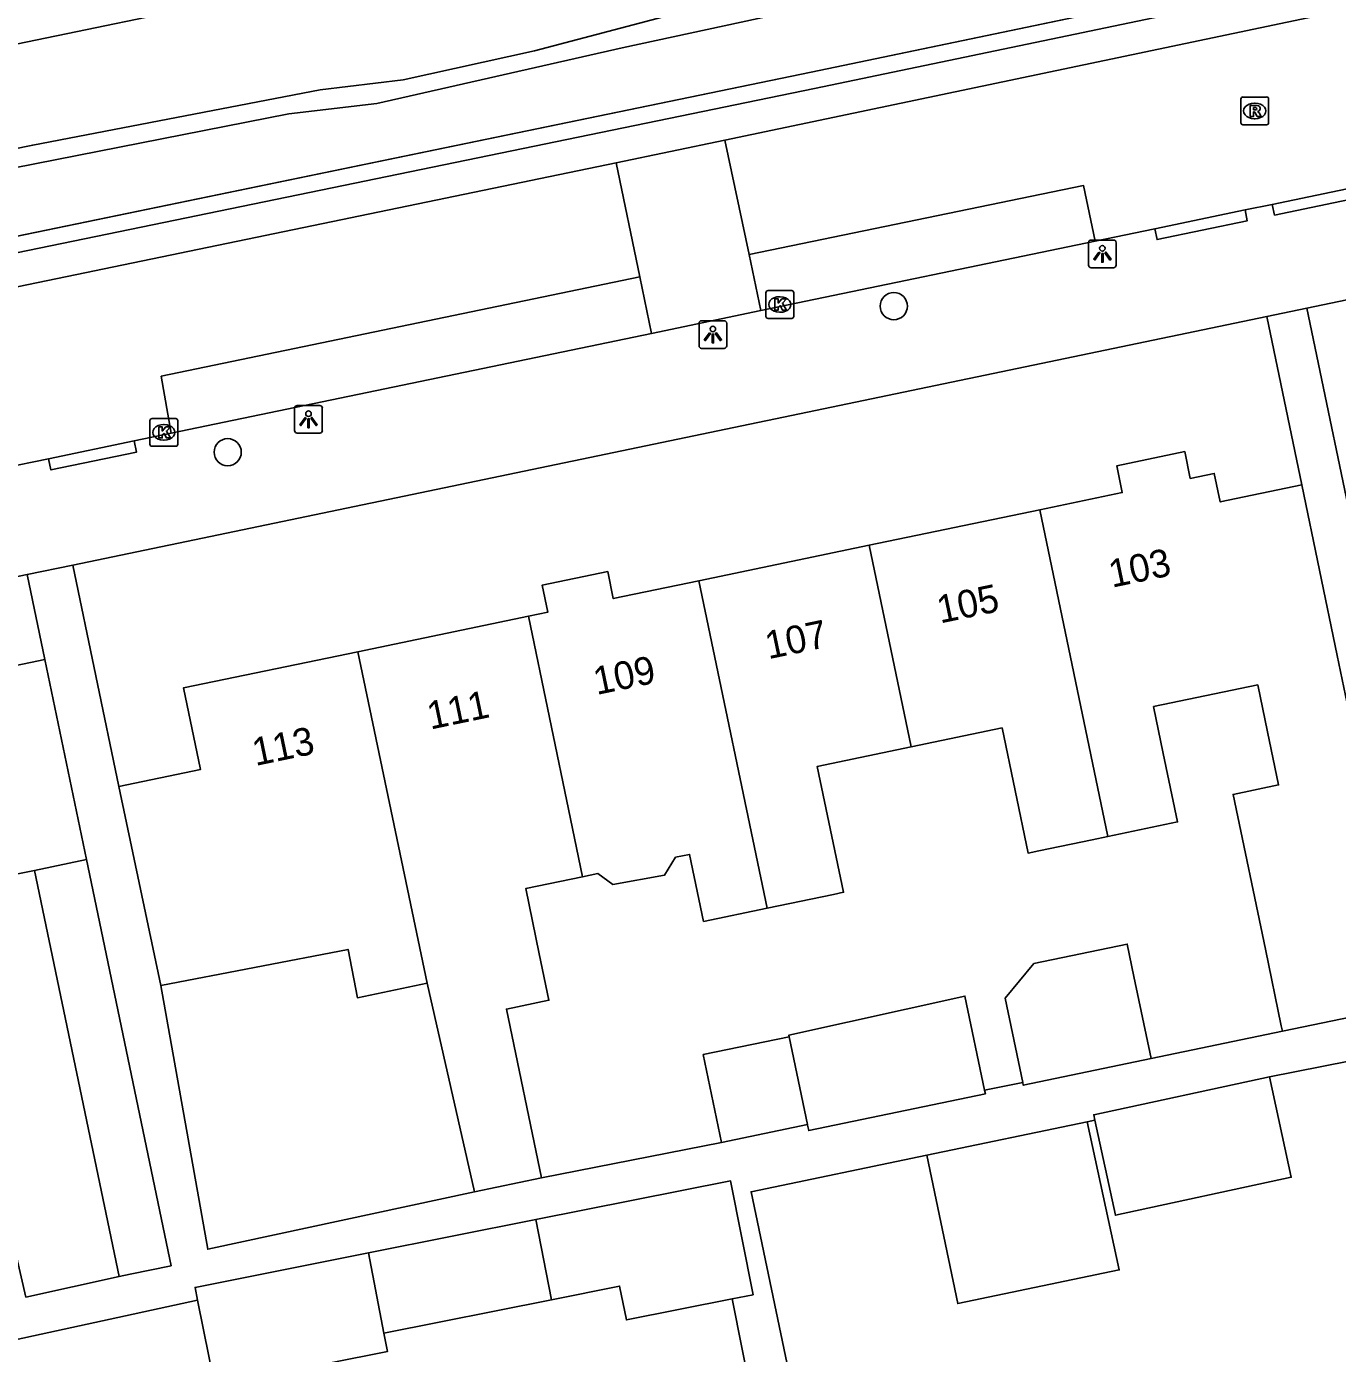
# Model space of a CAD drawing. Extents: x 162990 to 165007, y 383433 to 384336.
# Drawn here: x 163623.38 to 163670.56, y 384042.48 to 384090.25 of the extents above; entities that cross this region are included whole.
import ezdxf

# ---------------------------------------------------------------- set-up
doc = ezdxf.new("R2010")
doc.units = 0
for name, color, linetype in [('IMGEO_Boom', 7, 'Continuous'), ('IMGEO_Greppel_droge_sloot', 7, 'Continuous'), ('IMGEO_Haag', 7, 'Continuous'), ('IMGEO_Hek', 7, 'Continuous'), ('IMGEO_Kolk', 7, 'Continuous'), ('IMGEO_Lichtpunt', 7, 'Continuous'), ('IMGEO_Pand', 7, 'Continuous'), ('IMGEO_Pand_nummerreeks', 7, 'Continuous'), ('IMGEO_Rijbaan_lokaal_gesloten', 7, 'Continuous'), ('IMGEO_Rijbaan_lokaal_open', 7, 'Continuous'), ('IMGEO_Rioolput', 7, 'Continuous'), ('IMGEO_Spoor', 7, 'Continuous'), ('IMGEO_Spoorbaan_halfverhard', 7, 'Continuous'), ('IMGEO_Voetpad_open', 7, 'Continuous')]:
    doc.layers.add(name, color=color, linetype=linetype)

msp = doc.modelspace()

# ---------------------------------------------------------------- linework, layer by layer
at = {"layer": 'IMGEO_Boom'}
for centre in [(163654.591, 384080.187), (163630.617, 384074.928)]:
    msp.add_circle(centre, 0.489, dxfattribs=at)
at = {"layer": 'IMGEO_Greppel_droge_sloot'}
for points in [[(163576.539, 384075.585), (163580.225, 384075.843), (163582.595, 384076.149), (163591.319, 384078.544), (163611.48, 384082.911), (163632.818, 384087.115), (163635.979, 384087.485), (163644.815, 384089.481), (163662.394, 384093.293), (163672.09, 384095.145), (163681.423, 384097.117), (163695.738, 384099.89), (163713.242, 384103.924), (163722.892, 384105.78), (163747.271, 384110.947), (163764.809, 384114.316), (163834.463, 384129.25), (163837.931, 384129.88), (163838.592, 384129.42), (163838.715, 384128.865), (163838.4, 384128.258), (163837.828, 384127.908), (163837.073, 384127.674), (163829.276, 384125.722)], [(163829.276, 384125.722), (163820.911, 384123.918), (163796.575, 384118.842), (163721.236, 384103.128), (163651.615, 384088.607), (163609.784, 384079.965), (163577.034, 384073.199)]]:
    msp.add_lwpolyline(points, dxfattribs=at)
at = {"layer": 'IMGEO_Haag'}
msp.add_lwpolyline([(163408.734, 384037.023), (163409.522, 384037.258), (163419.713, 384040.294), (163422.158, 384040.849), (163459.771, 384048.486), (163651.736, 384088.019), (163830.895, 384125.387)], dxfattribs=at)
at = {"layer": 'IMGEO_Hek'}
msp.add_lwpolyline([(163830.751, 384125.97), (163651.615, 384088.607), (163494.89, 384056.228), (163459.651, 384049.074)], dxfattribs=at)
at = {"layer": 'IMGEO_Kolk'}
for p, q in [((163649.989, 384079.82), (163649.989, 384080.672)), ((163650.064, 384080.746), (163650.916, 384080.746)), ((163650.477, 384080.526), (163650.502, 384080.526)), ((163650.99, 384080.672), (163650.99, 384079.82)), ((163650.5, 384079.966), (163650.475, 384079.966)), ((163650.916, 384079.746), (163650.064, 384079.746)), ((163627.818, 384075.216), (163627.818, 384076.068)), ((163627.893, 384076.142), (163628.745, 384076.142)), ((163628.819, 384076.068), (163628.819, 384075.216)), ((163628.306, 384075.922), (163628.331, 384075.922)), ((163628.745, 384075.142), (163627.893, 384075.142)), ((163628.329, 384075.362), (163628.304, 384075.362))]:
    msp.add_line(p, q, dxfattribs=at)
for points in [[(163649.989, 384079.82), (163649.989, 384080.672)], [(163650.064, 384080.746), (163650.916, 384080.746)], [(163650.31, 384080.446), (163650.433, 384080.446), (163650.433, 384080.295), (163650.563, 384080.446), (163650.727, 384080.446), (163650.581, 384080.295), (163650.734, 384080.046), (163650.582, 384080.046), (163650.497, 384080.21), (163650.433, 384080.143), (163650.433, 384080.046), (163650.31, 384080.046), (163650.31, 384080.446)], [(163650.99, 384080.672), (163650.99, 384079.82)], [(163650.916, 384079.746), (163650.064, 384079.746)], [(163627.818, 384075.216), (163627.818, 384076.068)], [(163627.893, 384076.142), (163628.745, 384076.142)], [(163628.819, 384076.068), (163628.819, 384075.216)], [(163628.139, 384075.842), (163628.262, 384075.842), (163628.262, 384075.691), (163628.392, 384075.842), (163628.556, 384075.842), (163628.41, 384075.691), (163628.563, 384075.442), (163628.411, 384075.442), (163628.326, 384075.606), (163628.262, 384075.539), (163628.262, 384075.442), (163628.139, 384075.442), (163628.139, 384075.842)], [(163628.745, 384075.142), (163627.893, 384075.142)]]:
    msp.add_lwpolyline(points, dxfattribs=at)
for centre, start, end in [((163650.066, 384080.67), 91.552, 178.448), ((163650.066, 384080.67), 91.552, 178.448), ((163650.914, 384080.67), 1.552, 88.448), ((163650.914, 384080.67), 1.552, 88.448), ((163650.066, 384079.822), 181.552, 268.448), ((163650.066, 384079.822), 181.552, 268.448), ((163650.914, 384079.822), 271.552, 358.448), ((163650.914, 384079.822), 271.552, 358.448), ((163627.895, 384076.066), 91.552, 178.448), ((163627.895, 384076.066), 91.552, 178.448), ((163628.743, 384076.066), 1.552, 88.448), ((163628.743, 384076.066), 1.552, 88.448), ((163627.895, 384075.218), 181.552, 268.448), ((163627.895, 384075.218), 181.552, 268.448), ((163628.743, 384075.218), 271.552, 358.448), ((163628.743, 384075.218), 271.552, 358.448)]:
    msp.add_arc(centre, 0.0765, start, end, dxfattribs=at)
for centre, major_axis, ratio, start_param, end_param in [((163650.476, 384080.246), (-0.387, 0.002), 0.722429, 4.712389, 7.853982), ((163650.501, 384080.246), (-0.39, 0.002), 0.717154, 1.570796, 4.712389), ((163628.305, 384075.642), (-0.387, 0.002), 0.722429, 4.712389, 7.853982), ((163628.33, 384075.642), (-0.39, 0.002), 0.717154, 1.570796, 4.712389)]:
    msp.add_ellipse(centre, major_axis=major_axis, ratio=ratio, start_param=start_param, end_param=end_param, dxfattribs=at)
at = {"layer": 'IMGEO_Lichtpunt'}
for p, q in [((163661.599, 384082.472), (163661.599, 384081.665)), ((163661.599, 384082.472), (163661.599, 384081.665)), ((163662.501, 384082.567), (163661.693, 384082.567)), ((163662.501, 384082.567), (163661.693, 384082.567)), ((163662.595, 384081.665), (163662.595, 384082.472)), ((163662.595, 384081.665), (163662.595, 384082.472)), ((163661.693, 384081.571), (163662.501, 384081.571)), ((163661.693, 384081.571), (163662.501, 384081.571)), ((163647.581, 384079.568), (163647.581, 384078.761)), ((163647.581, 384079.568), (163647.581, 384078.761)), ((163648.483, 384079.663), (163647.675, 384079.663)), ((163648.483, 384079.663), (163647.675, 384079.663)), ((163648.577, 384078.761), (163648.577, 384079.568)), ((163648.577, 384078.761), (163648.577, 384079.568)), ((163647.675, 384078.667), (163648.483, 384078.667)), ((163647.675, 384078.667), (163648.483, 384078.667)), ((163633.929, 384076.611), (163633.121, 384076.611)), ((163633.929, 384076.611), (163633.121, 384076.611)), ((163633.027, 384076.516), (163633.027, 384075.709)), ((163633.027, 384076.516), (163633.027, 384075.709)), ((163634.023, 384075.709), (163634.023, 384076.516)), ((163634.023, 384075.709), (163634.023, 384076.516)), ((163633.121, 384075.615), (163633.929, 384075.615)), ((163633.121, 384075.615), (163633.929, 384075.615))]:
    msp.add_line(p, q, dxfattribs=at)
for points in [[(163661.973, 384082.136), (163662.012, 384082.108), (163661.824, 384081.846), (163661.786, 384081.873), (163661.973, 384082.136)], [(163662.075, 384082.088), (163662.122, 384082.088), (163662.122, 384081.766), (163662.075, 384081.766), (163662.075, 384082.088)], [(163662.185, 384082.108), (163662.223, 384082.135), (163662.41, 384081.873), (163662.371, 384081.845), (163662.185, 384082.108)], [(163647.955, 384079.232), (163647.994, 384079.204), (163647.806, 384078.942), (163647.768, 384078.969), (163647.955, 384079.232)], [(163648.057, 384079.184), (163648.104, 384079.184), (163648.104, 384078.862), (163648.057, 384078.862), (163648.057, 384079.184)], [(163648.167, 384079.204), (163648.205, 384079.231), (163648.392, 384078.969), (163648.353, 384078.941), (163648.167, 384079.204)], [(163633.401, 384076.18), (163633.44, 384076.152), (163633.252, 384075.89), (163633.214, 384075.917), (163633.401, 384076.18)], [(163633.503, 384076.132), (163633.55, 384076.132), (163633.55, 384075.81), (163633.503, 384075.81), (163633.503, 384076.132)], [(163633.613, 384076.152), (163633.651, 384076.179), (163633.838, 384075.917), (163633.799, 384075.889), (163633.613, 384076.152)]]:
    msp.add_lwpolyline(points, dxfattribs=at)
for centre in [(163662.098, 384082.27), (163648.08, 384079.366), (163633.526, 384076.314)]:
    msp.add_circle(centre, 0.0994, dxfattribs=at)
for centre, start, end in [((163661.693, 384082.472), 90, 180), ((163661.693, 384082.472), 90, 180), ((163662.501, 384082.472), 0, 90), ((163662.501, 384082.472), 0, 90), ((163661.693, 384081.665), 180, 270), ((163661.693, 384081.665), 180, 270), ((163662.501, 384081.665), 270, 0), ((163662.501, 384081.665), 270, 360), ((163647.675, 384079.568), 90, 180), ((163647.675, 384079.568), 90, 180), ((163648.483, 384079.568), 0, 90), ((163648.483, 384079.568), 0, 90), ((163647.675, 384078.761), 180, 270), ((163647.675, 384078.761), 180, 270), ((163648.483, 384078.761), 270, 0), ((163648.483, 384078.761), 270, 360), ((163633.121, 384076.516), 90, 180), ((163633.121, 384076.516), 90, 180), ((163633.929, 384076.516), 0, 90), ((163633.929, 384076.516), 0, 90), ((163633.121, 384075.709), 180, 270), ((163633.121, 384075.709), 180, 270), ((163633.929, 384075.709), 270, 0), ((163633.929, 384075.709), 270, 360)]:
    msp.add_arc(centre, 0.0946, start, end, dxfattribs=at)
at = {"layer": 'IMGEO_Pand'}
for points in [[(163669.273, 384073.751), (163666.339, 384073.14), (163666.126, 384074.165), (163665.263, 384073.985), (163665.063, 384074.949), (163662.616, 384074.437), (163662.816, 384073.476), (163659.843, 384072.857)], [(163669.273, 384073.751), (163670.546, 384067.609), (163671.565, 384062.714), (163673.162, 384055.038), (163668.578, 384054.083)], [(163659.843, 384072.857), (163653.707, 384071.579)], [(163659.843, 384072.857), (163662.293, 384061.096)], [(163653.707, 384071.579), (163647.574, 384070.303)], [(163653.707, 384071.579), (163655.219, 384064.321)], [(163647.574, 384070.303), (163644.494, 384069.661), (163644.293, 384070.631), (163641.933, 384070.139), (163642.135, 384069.17), (163641.439, 384069.025)], [(163650.028, 384058.513), (163647.574, 384070.303)], [(163641.439, 384069.025), (163635.305, 384067.748)], [(163641.439, 384069.025), (163642.959, 384061.725), (163643.392, 384059.647)], [(163635.305, 384067.748), (163629.026, 384066.441), (163629.637, 384063.504), (163626.7, 384062.893)], [(163635.305, 384067.748), (163637.792, 384055.812)], [(163624.036, 384067.466), (163615.068, 384065.599)], [(163624.036, 384067.466), (163625.055, 384062.571), (163625.535, 384060.264)], [(163662.293, 384061.096), (163664.803, 384061.618), (163664.291, 384064.084), (163663.94, 384065.774), (163667.693, 384066.554), (163668.044, 384064.864), (163668.442, 384062.95), (163666.801, 384062.609), (163667.963, 384057.035), (163668.537, 384054.279), (163668.578, 384054.083)], [(163655.219, 384064.321), (163658.489, 384065.001), (163659.425, 384060.5), (163659.806, 384060.579), (163661.734, 384060.98), (163662.293, 384061.096)], [(163650.028, 384058.513), (163652.417, 384059.01), (163652.781, 384059.086), (163651.838, 384063.617), (163655.219, 384064.321)], [(163628.216, 384055.732), (163626.7, 384062.893)], [(163643.392, 384059.647), (163643.934, 384059.76), (163644.478, 384059.369), (163646.339, 384059.707), (163646.74, 384060.347), (163647.243, 384060.451), (163647.746, 384058.038), (163650.028, 384058.513)], [(163623.669, 384059.875), (163622.828, 384059.7), (163619.451, 384058.997), (163620.46, 384054.633), (163620.987, 384054.754), (163623.355, 384044.505)], [(163623.669, 384059.875), (163625.535, 384060.264)], [(163626.714, 384045.25), (163623.669, 384059.875)], [(163625.535, 384060.264), (163628.58, 384045.639), (163627.112, 384045.333), (163626.714, 384045.25)], [(163641.913, 384048.809), (163640.648, 384054.883), (163642.18, 384055.202), (163641.832, 384056.872), (163641.343, 384059.22), (163643.392, 384059.647)], [(163628.216, 384055.732), (163634.948, 384057.032), (163635.285, 384055.287), (163637.792, 384055.812)], [(163663.851, 384053.098), (163663.235, 384056.05), (163662.991, 384057.22), (163659.633, 384056.521), (163658.6, 384055.274), (163659.233, 384052.235)], [(163637.792, 384055.812), (163639.499, 384048.306)], [(163657.859, 384051.963), (163657.153, 384055.351), (163650.812, 384053.938), (163650.823, 384053.887)], [(163650.823, 384053.887), (163647.731, 384053.243), (163648.39, 384050.078)], [(163650.823, 384053.887), (163651.482, 384050.722)], [(163663.851, 384053.098), (163659.253, 384052.14), (163659.233, 384052.235)], [(163661.83, 384050.88), (163661.788, 384051.076), (163668.118, 384052.439)], [(163668.118, 384052.439), (163668.896, 384048.825), (163662.566, 384047.462), (163661.83, 384050.88)], [(163657.859, 384051.963), (163657.887, 384051.831), (163651.527, 384050.506), (163651.486, 384050.702), (163651.482, 384050.722)], [(163661.554, 384050.823), (163662.705, 384045.493), (163656.895, 384044.282), (163655.782, 384049.621)], [(163655.782, 384049.621), (163661.554, 384050.823)], [(163651.482, 384050.722), (163648.39, 384050.078)], [(163641.913, 384048.809), (163639.499, 384048.306)], [(163641.71, 384047.304), (163648.714, 384048.697), (163649.529, 384044.599), (163648.773, 384044.449)], [(163635.68, 384046.104), (163641.71, 384047.304)], [(163641.71, 384047.304), (163642.274, 384044.42)], [(163629.536, 384044.408), (163629.445, 384044.864), (163635.68, 384046.104)], [(163636.241, 384043.22), (163635.68, 384046.104)], [(163642.274, 384044.42), (163644.723, 384044.907), (163644.965, 384043.691), (163648.773, 384044.449)], [(163629.536, 384044.408), (163630.15, 384041.321), (163636.37, 384042.559), (163636.241, 384043.22)], [(163636.241, 384043.22), (163642.274, 384044.42)]]:
    msp.add_lwpolyline(points, dxfattribs=at)
at = {"layer": 'IMGEO_Rijbaan_lokaal_gesloten'}
for points in [[(163707.965, 384098.574), (163682.411, 384093.294), (163648.507, 384086.167)], [(163584.838, 384072.976), (163644.593, 384085.348)], [(163661.839, 384082.527), (163661.422, 384084.528), (163649.381, 384082.049)], [(163668.213, 384083.852), (163671.946, 384084.628)], [(163667.235, 384083.649), (163668.213, 384083.852)], [(163663.989, 384082.974), (163667.235, 384083.649)], [(163661.839, 384082.527), (163663.989, 384082.974)], [(163628.582, 384075.611), (163628.228, 384077.661), (163645.447, 384081.238)], [(163627.245, 384075.333), (163628.582, 384075.611)], [(163624.166, 384074.693), (163627.245, 384075.333)], [(163622.519, 384074.351), (163624.166, 384074.693)]]:
    msp.add_lwpolyline(points, dxfattribs=at)
at = {"layer": 'IMGEO_Rijbaan_lokaal_open'}
for points in [[(163644.593, 384085.348), (163648.507, 384086.167)], [(163648.507, 384086.167), (163649.381, 384082.049)], [(163645.447, 384081.238), (163644.593, 384085.348)], [(163649.381, 384082.049), (163649.811, 384080.025)], [(163645.447, 384081.238), (163645.869, 384079.206)], [(163645.869, 384079.206), (163649.811, 384080.025)]]:
    msp.add_lwpolyline(points, dxfattribs=at)
at = {"layer": 'IMGEO_Rioolput'}
for p, q in [((163667.081, 384086.79), (163667.081, 384087.642)), ((163667.156, 384087.716), (163668.008, 384087.716)), ((163668.082, 384087.642), (163668.082, 384086.79)), ((163667.569, 384087.496), (163667.594, 384087.496)), ((163668.008, 384086.716), (163667.156, 384086.716)), ((163667.592, 384086.936), (163667.567, 384086.936))]:
    msp.add_line(p, q, dxfattribs=at)
for points in [[(163667.081, 384086.79), (163667.081, 384087.642)], [(163667.156, 384087.716), (163668.008, 384087.716)], [(163668.082, 384087.642), (163668.082, 384086.79)], [(163667.67, 384087.414), (163667.418, 384087.416), (163667.418, 384087.016)], [(163667.418, 384087.016), (163667.542, 384087.016), (163667.542, 384087.178), (163667.553, 384087.178)], [(163667.596, 384087.335), (163667.542, 384087.335), (163667.542, 384087.254)], [(163667.542, 384087.254), (163667.594, 384087.254)], [(163667.6, 384087.149), (163667.671, 384087.016), (163667.811, 384087.016), (163667.746, 384087.142)], [(163668.008, 384086.716), (163667.156, 384086.716)]]:
    msp.add_lwpolyline(points, dxfattribs=at)
for centre, radius, start, end in [((163667.158, 384087.64), 0.0765, 91.552, 178.448), ((163667.158, 384087.64), 0.0765, 91.552, 178.448), ((163668.006, 384087.64), 0.0765, 1.552, 88.448), ((163668.006, 384087.64), 0.0765, 1.552, 88.448), ((163667.552, 384087.125), 0.0533, 26.0293, 88.6989), ((163667.578, 384087.443), 0.19, 274.7715, 282.9687), ((163667.602, 384087.239), 0.0964, 77.0061, 93.1865), ((163667.616, 384087.296), 0.0378, 276.6634, 79.6772), ((163667.669, 384087.304), 0.109, 350.3612, 89.416), ((163667.667, 384087.304), 0.112, 277.5842, 350.9817), ((163667.651, 384087.089), 0.108, 29.5134, 73.7905), ((163667.158, 384086.792), 0.0765, 181.552, 268.448), ((163667.158, 384086.792), 0.0765, 181.552, 268.448), ((163668.006, 384086.792), 0.0765, 271.552, 358.448), ((163668.006, 384086.792), 0.0765, 271.552, 358.448)]:
    msp.add_arc(centre, radius, start, end, dxfattribs=at)
for centre, major_axis, ratio, start_param, end_param in [((163667.568, 384087.216), (-0.387, 0.002), 0.722429, 4.712389, 7.853982), ((163667.593, 384087.216), (-0.39, 0.002), 0.717154, 1.570796, 4.712389)]:
    msp.add_ellipse(centre, major_axis=major_axis, ratio=ratio, start_param=start_param, end_param=end_param, dxfattribs=at)
at = {"layer": 'IMGEO_Spoor'}
msp.add_lwpolyline([(164789.572, 384332.389), (164775.58, 384329.429), (164644.744, 384302.256), (164570.629, 384286.722), (164345.336, 384239.894), (164220.116, 384213.747), (164092.662, 384187.275), (164071.527, 384182.957), (163942.979, 384156.119), (163900.983, 384147.477), (163806.025, 384127.659), (163575.669, 384079.775)], dxfattribs=at)
at = {"layer": 'IMGEO_Spoorbaan_halfverhard'}
msp.add_lwpolyline([(163576.38, 384076.349), (163579.709, 384076.846), (163581.446, 384076.747), (163582.883, 384077.016), (163589.273, 384078.698), (163602.793, 384081.76), (163623.6, 384085.985), (163633.949, 384087.974), (163636.927, 384088.33), (163641.661, 384089.382), (163646.529, 384090.664), (163685.563, 384099.02), (163697.583, 384101.461), (163699.376, 384101.419), (163705.155, 384103.112), (163715.738, 384105.17), (163717.406, 384105.08), (163719.319, 384105.672), (163721.491, 384106.542), (163752.881, 384113.052)], dxfattribs=at)
at = {"layer": 'IMGEO_Voetpad_open'}
for points in [[(163669.458, 384080.112), (163711.521, 384088.87)], [(163668.213, 384083.852), (163668.293, 384083.466), (163672.022, 384084.243), (163671.946, 384084.628)], [(163663.989, 384082.974), (163664.069, 384082.586), (163667.315, 384083.262), (163667.235, 384083.649)], [(163649.811, 384080.025), (163661.839, 384082.527)], [(163669.458, 384080.112), (163668.011, 384079.81)], [(163673.364, 384061.352), (163669.458, 384080.112)], [(163668.011, 384079.81), (163625.04, 384070.863)], [(163668.011, 384079.81), (163669.273, 384073.751)], [(163628.582, 384075.611), (163645.869, 384079.206)], [(163624.166, 384074.693), (163624.254, 384074.289), (163627.329, 384074.93), (163627.245, 384075.333)], [(163625.04, 384070.863), (163623.4, 384070.522)], [(163626.7, 384062.893), (163625.04, 384070.863)], [(163623.4, 384070.522), (163583.605, 384062.236)], [(163623.4, 384070.522), (163624.036, 384067.466)], [(163639.499, 384048.306), (163629.899, 384046.233), (163628.216, 384055.732)], [(163668.578, 384054.083), (163663.851, 384053.098)], [(163668.118, 384052.439), (163673.828, 384053.572), (163677.864, 384035.342)], [(163659.233, 384052.235), (163657.859, 384051.963)], [(163661.554, 384050.823), (163661.83, 384050.88)], [(163648.39, 384050.078), (163641.913, 384048.809)], [(163653.224, 384030.269), (163649.452, 384048.303), (163655.782, 384049.621)], [(163626.714, 384045.25), (163623.355, 384044.505)], [(163621.297, 384042.615), (163629.536, 384044.408)], [(163648.773, 384044.449), (163652.03, 384028.078)]]:
    msp.add_lwpolyline(points, dxfattribs=at)

# ---------------------------------------------------------------- texts
at = {"layer": 'IMGEO_Pand_nummerreeks'}
for s, rotation, p in [('103', 11.7628, (163662.443, 384070.048)), ('105', 11.7628, (163656.26, 384068.761)), ('107', 11.7628, (163650.077, 384067.474)), ('109', 11.7628, (163643.893, 384066.186)), ('111', 11.7628, (163637.911, 384064.941)), ('113', 11.7606, (163631.616, 384063.631))]:
    msp.add_text(s, height=1, rotation=rotation, dxfattribs=at).set_placement(p)

doc.saveas('drawing.dxf')
